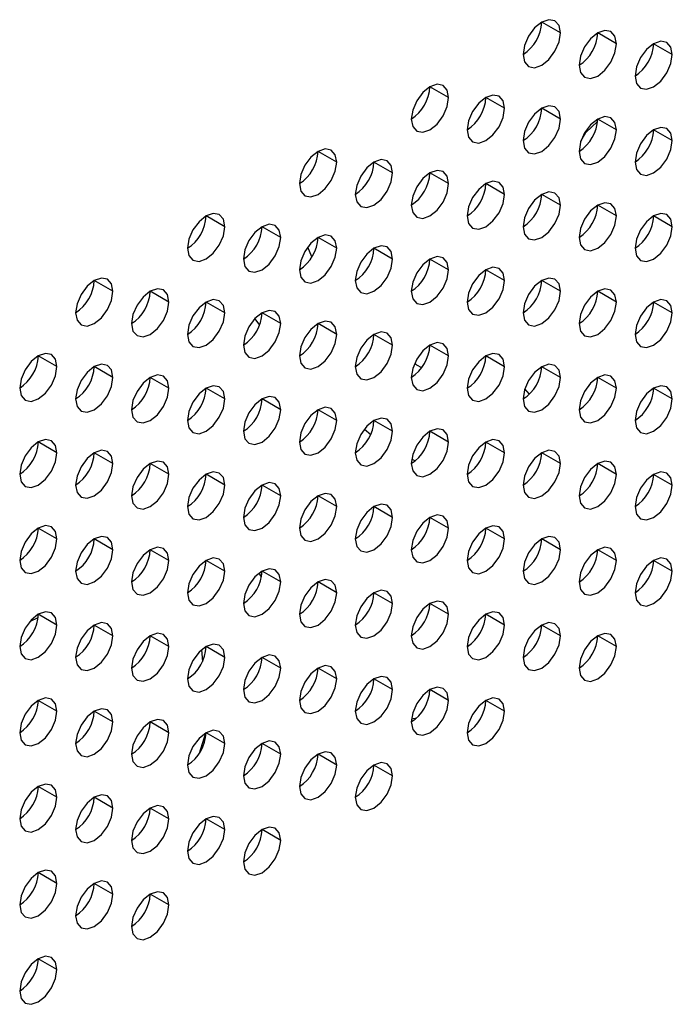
# Model space of a CAD drawing. Header units: millimetres. Extents: x 0 to 1118, y 0 to 864.
# Tile 298 of 397: x 980.28 to 982.76, y 694.36 to 698.09. Entities that reach past the tile are written whole.
import ezdxf

# ---------------------------------------------------------------- set-up
doc = ezdxf.new("R2010")
doc.units = ezdxf.units.MM

msp = doc.modelspace()

# ---------------------------------------------------------------- linework, layer by layer
at = {"color": 7, "linetype": 'Continuous', "lineweight": 25}
for p, q in [((982.3323, 698.0413), (982.2616, 698.0822)), ((982.5445, 698.0005), (982.4738, 698.0413)), ((982.7566, 697.9597), (982.6859, 698.0005)), ((981.9081, 697.7964), (981.8374, 697.8372)), ((982.1202, 697.7556), (982.0495, 697.7964)), ((982.3323, 697.7147), (982.2616, 697.7556)), ((982.4286, 697.6634), (982.4734, 697.7058)), ((982.5445, 697.6739), (982.4738, 697.7147)), ((982.4097, 697.6307), (982.4286, 697.6634)), ((982.7566, 697.633), (982.6859, 697.6739)), ((981.4838, 697.5515), (981.4131, 697.5923)), ((981.6959, 697.5107), (981.6252, 697.5515)), ((981.9081, 697.4698), (981.8374, 697.5106)), ((982.1202, 697.429), (982.0495, 697.4698)), ((982.3323, 697.3881), (982.2616, 697.4289)), ((982.5445, 697.3473), (982.4738, 697.3881)), ((981.0595, 697.3066), (980.9888, 697.3474)), ((982.7566, 697.3064), (982.6859, 697.3472)), ((981.2717, 697.2657), (981.201, 697.3066)), ((981.4838, 697.2249), (981.4131, 697.2657)), ((981.39, 697.1921), (981.374, 697.2295)), ((981.6959, 697.184), (981.6252, 697.2249)), ((981.9081, 697.1432), (981.8374, 697.184)), ((982.1202, 697.1023), (982.0495, 697.1432)), ((980.6353, 697.0617), (980.5646, 697.1025)), ((982.3323, 697.0615), (982.2616, 697.1023)), ((980.8474, 697.0208), (980.7767, 697.0616)), ((982.5445, 697.0207), (982.4738, 697.0615)), ((981.0595, 696.98), (980.9888, 697.0208)), ((982.7566, 696.9798), (982.6859, 697.0206)), ((981.2717, 696.9391), (981.201, 696.9799)), ((981.1735, 696.9577), (981.1913, 696.9331)), ((981.4838, 696.8983), (981.4131, 696.9391)), ((981.6959, 696.8574), (981.6252, 696.8982)), ((981.9081, 696.8166), (981.8374, 696.8574)), ((980.4232, 696.7759), (980.3524, 696.8167)), ((981.7884, 696.782), (981.7796, 696.7895)), ((981.8062, 696.7717), (981.7884, 696.782)), ((982.1202, 696.7757), (982.0495, 696.8166)), ((980.6353, 696.735), (980.5646, 696.7759)), ((982.3323, 696.7349), (982.2616, 696.7757)), ((980.8474, 696.6942), (980.7767, 696.735)), ((982.5445, 696.694), (982.4738, 696.7349)), ((981.0595, 696.6533), (980.9888, 696.6942)), ((982.2147, 696.6717), (982.1978, 696.6922)), ((982.7566, 696.6532), (982.6859, 696.694)), ((981.2717, 696.6125), (981.201, 696.6533)), ((981.4838, 696.5717), (981.4131, 696.6125)), ((981.6959, 696.5308), (981.6252, 696.5716)), ((981.5887, 696.5388), (981.6131, 696.519)), ((981.9081, 696.49), (981.8374, 696.5308)), ((980.4232, 696.4493), (980.3524, 696.4901)), ((982.1202, 696.4491), (982.0495, 696.4899)), ((980.6353, 696.4084), (980.5646, 696.4492)), ((982.3323, 696.4083), (982.2616, 696.4491)), ((980.8474, 696.3676), (980.7767, 696.4084)), ((981.7681, 696.4257), (981.781, 696.4183)), ((982.5445, 696.3674), (982.4738, 696.4082)), ((981.0595, 696.3267), (980.9888, 696.3676)), ((982.7566, 696.3266), (982.6859, 696.3674)), ((981.2717, 696.2859), (981.201, 696.3267)), ((981.4838, 696.245), (981.4131, 696.2859)), ((981.6959, 696.2042), (981.6252, 696.245)), ((981.9081, 696.1633), (981.8374, 696.2042)), ((980.3524, 696.1621), (980.3367, 696.1524)), ((980.4232, 696.1227), (980.3524, 696.1635)), ((982.1202, 696.1225), (982.0495, 696.1633)), ((980.6353, 696.0818), (980.5646, 696.1226)), ((982.3323, 696.0817), (982.2616, 696.1225)), ((980.8474, 696.041), (980.7767, 696.0818)), ((982.5445, 696.0408), (982.4738, 696.0816)), ((981.0595, 696.0001), (980.9888, 696.0409)), ((982.7566, 696), (982.6859, 696.0408)), ((981.2717, 695.9593), (981.201, 696.0001)), ((981.1988, 695.9787), (981.1903, 695.993)), ((981.4838, 695.9184), (981.4131, 695.9592)), ((981.6959, 695.8776), (981.6252, 695.9184)), ((981.9081, 695.8367), (981.8374, 695.8775)), ((980.3202, 695.8093), (980.3517, 695.8248)), ((980.4232, 695.796), (980.3524, 695.8369)), ((982.1202, 695.7959), (982.0495, 695.8367)), ((980.6353, 695.7552), (980.5646, 695.796)), ((982.3323, 695.755), (982.2616, 695.7959)), ((980.8474, 695.7143), (980.7767, 695.7552)), ((982.5445, 695.7142), (982.4738, 695.755)), ((980.9718, 695.7021), (980.9748, 695.6574)), ((981.0595, 695.6735), (980.9888, 695.7143)), ((981.9797, 695.7148), (981.9788, 695.7153)), ((981.2717, 695.6327), (981.201, 695.6735)), ((981.4838, 695.5918), (981.4131, 695.6326)), ((981.6959, 695.551), (981.6252, 695.5918)), ((981.9081, 695.5101), (981.8374, 695.5509)), ((980.4232, 695.4694), (980.3524, 695.5102)), ((982.1202, 695.4693), (982.0495, 695.5101)), ((980.6353, 695.4286), (980.5646, 695.4694)), ((981.7674, 695.4404), (981.7873, 695.4439)), ((980.8474, 695.3877), (980.7767, 695.4286)), ((980.9868, 695.3865), (980.9625, 695.3089)), ((981.0595, 695.3469), (980.9888, 695.3877)), ((981.2717, 695.306), (981.201, 695.3469)), ((981.4838, 695.2652), (981.4131, 695.306)), ((981.6959, 695.2243), (981.6252, 695.2652)), ((980.4232, 695.1428), (980.3524, 695.1836)), ((980.6353, 695.102), (980.5646, 695.1428)), ((980.8474, 695.0611), (980.7767, 695.1019)), ((981.0595, 695.0203), (980.9888, 695.0611)), ((981.2717, 694.9794), (981.201, 695.0202)), ((980.4232, 694.8162), (980.3524, 694.857)), ((980.6353, 694.7753), (980.5646, 694.8162)), ((980.8474, 694.7345), (980.7767, 694.7753)), ((980.4232, 694.4896), (980.3524, 694.5304))]:
    msp.add_line(p, q, dxfattribs=at)
at = {"color": 7, "linetype": 'Continuous', "lineweight": 25, "flags": 128}
for points in [[(982.3323, 698.0413), (982.327, 698.0695), (982.3116, 698.0871), (982.2887, 698.0916), (982.2616, 698.0822), (982.2346, 698.0603), (982.2116, 698.0294), (982.1963, 697.9941), (982.1909, 697.9597)], [(982.1909, 697.9597), (982.1963, 697.9316), (982.2116, 697.9139), (982.2346, 697.9095), (982.2616, 697.9189), (982.2887, 697.9407), (982.3116, 697.9717), (982.327, 698.007), (982.3323, 698.0413)], [(982.5445, 698.0005), (982.5391, 698.0286), (982.5238, 698.0463), (982.5008, 698.0507), (982.4738, 698.0413), (982.4467, 698.0195), (982.4238, 697.9886), (982.4084, 697.9532), (982.403, 697.9189)], [(982.403, 697.9189), (982.4084, 697.8907), (982.4238, 697.8731), (982.4467, 697.8686), (982.4738, 697.878), (982.5008, 697.8999), (982.5238, 697.9308), (982.5391, 697.9661), (982.5445, 698.0005)], [(982.7566, 697.9597), (982.7512, 697.9878), (982.7359, 698.0054), (982.713, 698.0099), (982.6859, 698.0005), (982.6588, 697.9787), (982.6359, 697.9477), (982.6206, 697.9124), (982.6152, 697.878)], [(982.6152, 697.878), (982.6206, 697.8499), (982.6359, 697.8322), (982.6588, 697.8278), (982.6859, 697.8372), (982.713, 697.859), (982.7359, 697.89), (982.7512, 697.9253), (982.7566, 697.9597)], [(981.9081, 697.7964), (981.9027, 697.8246), (981.8874, 697.8422), (981.8644, 697.8467), (981.8374, 697.8373), (981.8103, 697.8154), (981.7874, 697.7845), (981.772, 697.7491), (981.7667, 697.7148)], [(981.7667, 697.7148), (981.772, 697.6866), (981.7874, 697.669), (981.8103, 697.6645), (981.8374, 697.674), (981.8644, 697.6958), (981.8874, 697.7267), (981.9027, 697.7621), (981.9081, 697.7964)], [(982.1202, 697.7556), (982.1148, 697.7837), (982.0995, 697.8014), (982.0766, 697.8058), (982.0495, 697.7964), (982.0224, 697.7746), (981.9995, 697.7436), (981.9842, 697.7083), (981.9788, 697.6739)], [(981.9788, 697.6739), (981.9842, 697.6458), (981.9995, 697.6282), (982.0224, 697.6237), (982.0495, 697.6331), (982.0766, 697.6549), (982.0995, 697.6859), (982.1148, 697.7212), (982.1202, 697.7556)], [(982.3323, 697.7147), (982.327, 697.7429), (982.3116, 697.7605), (982.2887, 697.765), (982.2616, 697.7556), (982.2346, 697.7337), (982.2116, 697.7028), (982.1963, 697.6674), (982.1909, 697.6331)], [(982.5445, 697.6739), (982.5391, 697.702), (982.5238, 697.7197), (982.5008, 697.7241), (982.4738, 697.7147), (982.4467, 697.6929), (982.4238, 697.6619), (982.4084, 697.6266), (982.403, 697.5922)], [(982.1909, 697.6331), (982.1963, 697.605), (982.2116, 697.5873), (982.2346, 697.5829), (982.2616, 697.5923), (982.2887, 697.6141), (982.3116, 697.645), (982.327, 697.6804), (982.3323, 697.7147)], [(982.7566, 697.633), (982.7512, 697.6612), (982.7359, 697.6788), (982.713, 697.6833), (982.6859, 697.6739), (982.6588, 697.652), (982.6359, 697.6211), (982.6206, 697.5858), (982.6152, 697.5514)], [(982.403, 697.5922), (982.4084, 697.5641), (982.4238, 697.5465), (982.4467, 697.542), (982.4738, 697.5514), (982.5008, 697.5732), (982.5238, 697.6042), (982.5391, 697.6395), (982.5445, 697.6739)], [(982.6152, 697.5514), (982.6206, 697.5233), (982.6359, 697.5056), (982.6588, 697.5012), (982.6859, 697.5106), (982.713, 697.5324), (982.7359, 697.5633), (982.7512, 697.5987), (982.7566, 697.633)], [(981.4838, 697.5515), (981.4784, 697.5796), (981.4631, 697.5973), (981.4402, 697.6017), (981.4131, 697.5923), (981.386, 697.5705), (981.3631, 697.5396), (981.3478, 697.5042), (981.3424, 697.4699)], [(981.3424, 697.4699), (981.3478, 697.4417), (981.3631, 697.4241), (981.386, 697.4196), (981.4131, 697.429), (981.4402, 697.4509), (981.4631, 697.4818), (981.4784, 697.5171), (981.4838, 697.5515)], [(981.6959, 697.5107), (981.6906, 697.5388), (981.6752, 697.5564), (981.6523, 697.5609), (981.6252, 697.5515), (981.5982, 697.5297), (981.5752, 697.4987), (981.5599, 697.4634), (981.5545, 697.429)], [(981.5545, 697.429), (981.5599, 697.4009), (981.5752, 697.3832), (981.5982, 697.3788), (981.6252, 697.3882), (981.6523, 697.41), (981.6752, 697.441), (981.6906, 697.4763), (981.6959, 697.5107)], [(981.9081, 697.4698), (981.9027, 697.4979), (981.8874, 697.5156), (981.8644, 697.52), (981.8374, 697.5106), (981.8103, 697.4888), (981.7874, 697.4579), (981.772, 697.4225), (981.7667, 697.3882)], [(981.7667, 697.3882), (981.772, 697.36), (981.7874, 697.3424), (981.8103, 697.3379), (981.8374, 697.3473), (981.8644, 697.3692), (981.8874, 697.4001), (981.9027, 697.4355), (981.9081, 697.4698)], [(982.1202, 697.429), (982.1148, 697.4571), (982.0995, 697.4747), (982.0766, 697.4792), (982.0495, 697.4698), (982.0224, 697.448), (981.9995, 697.417), (981.9842, 697.3817), (981.9788, 697.3473)], [(981.9788, 697.3473), (981.9842, 697.3192), (981.9995, 697.3015), (982.0224, 697.2971), (982.0495, 697.3065), (982.0766, 697.3283), (982.0995, 697.3593), (982.1148, 697.3946), (982.1202, 697.429)], [(982.3323, 697.3881), (982.327, 697.4163), (982.3116, 697.4339), (982.2887, 697.4384), (982.2616, 697.4289), (982.2346, 697.4071), (982.2116, 697.3762), (982.1963, 697.3408), (982.1909, 697.3065)], [(982.1909, 697.3065), (982.1963, 697.2783), (982.2116, 697.2607), (982.2346, 697.2562), (982.2616, 697.2656), (982.2887, 697.2875), (982.3116, 697.3184), (982.327, 697.3538), (982.3323, 697.3881)], [(982.5445, 697.3473), (982.5391, 697.3754), (982.5238, 697.3931), (982.5008, 697.3975), (982.4738, 697.3881), (982.4467, 697.3663), (982.4238, 697.3353), (982.4084, 697.3), (982.403, 697.2656)], [(981.0595, 697.3066), (981.0542, 697.3347), (981.0388, 697.3524), (981.0159, 697.3568), (980.9888, 697.3474), (980.9618, 697.3256), (980.9388, 697.2946), (980.9235, 697.2593), (980.9181, 697.2249)], [(982.403, 697.2656), (982.4084, 697.2375), (982.4238, 697.2198), (982.4467, 697.2154), (982.4738, 697.2248), (982.5008, 697.2466), (982.5238, 697.2776), (982.5391, 697.3129), (982.5445, 697.3473)], [(982.7566, 697.3064), (982.7512, 697.3346), (982.7359, 697.3522), (982.713, 697.3567), (982.6859, 697.3473), (982.6588, 697.3254), (982.6359, 697.2945), (982.6206, 697.2591), (982.6152, 697.2248)], [(980.9181, 697.2249), (980.9235, 697.1968), (980.9388, 697.1792), (980.9618, 697.1747), (980.9888, 697.1841), (981.0159, 697.2059), (981.0388, 697.2369), (981.0542, 697.2722), (981.0595, 697.3066)], [(981.2717, 697.2657), (981.2663, 697.2939), (981.251, 697.3115), (981.228, 697.316), (981.201, 697.3066), (981.1739, 697.2847), (981.151, 697.2538), (981.1356, 697.2184), (981.1303, 697.1841)], [(982.6152, 697.2248), (982.6206, 697.1966), (982.6359, 697.179), (982.6588, 697.1745), (982.6859, 697.1839), (982.713, 697.2058), (982.7359, 697.2367), (982.7512, 697.2721), (982.7566, 697.3064)], [(981.4838, 697.2249), (981.4784, 697.253), (981.4631, 697.2707), (981.4402, 697.2751), (981.4131, 697.2657), (981.386, 697.2439), (981.3631, 697.2129), (981.3478, 697.1776), (981.3424, 697.1432)], [(981.1303, 697.1841), (981.1356, 697.156), (981.151, 697.1383), (981.1739, 697.1339), (981.201, 697.1433), (981.228, 697.1651), (981.251, 697.196), (981.2663, 697.2314), (981.2717, 697.2657)], [(981.6959, 697.184), (981.6906, 697.2122), (981.6752, 697.2298), (981.6523, 697.2343), (981.6252, 697.2249), (981.5982, 697.203), (981.5752, 697.1721), (981.5599, 697.1368), (981.5545, 697.1024)], [(981.3424, 697.1432), (981.3478, 697.1151), (981.3631, 697.0975), (981.386, 697.093), (981.4131, 697.1024), (981.4402, 697.1242), (981.4631, 697.1552), (981.4784, 697.1905), (981.4838, 697.2249)], [(981.9081, 697.1432), (981.9027, 697.1713), (981.8874, 697.189), (981.8644, 697.1934), (981.8374, 697.184), (981.8103, 697.1622), (981.7874, 697.1312), (981.772, 697.0959), (981.7667, 697.0616)], [(981.5545, 697.1024), (981.5599, 697.0743), (981.5752, 697.0566), (981.5982, 697.0522), (981.6252, 697.0616), (981.6523, 697.0834), (981.6752, 697.1143), (981.6906, 697.1497), (981.6959, 697.184)], [(981.7667, 697.0616), (981.772, 697.0334), (981.7874, 697.0158), (981.8103, 697.0113), (981.8374, 697.0207), (981.8644, 697.0426), (981.8874, 697.0735), (981.9027, 697.1088), (981.9081, 697.1432)], [(982.1202, 697.1023), (982.1148, 697.1305), (982.0995, 697.1481), (982.0766, 697.1526), (982.0495, 697.1432), (982.0224, 697.1213), (981.9995, 697.0904), (981.9842, 697.0551), (981.9788, 697.0207)], [(980.6353, 697.0617), (980.6299, 697.0898), (980.6146, 697.1074), (980.5916, 697.1119), (980.5646, 697.1025), (980.5375, 697.0807), (980.5146, 697.0497), (980.4992, 697.0144), (980.4939, 696.98)], [(981.9788, 697.0207), (981.9842, 696.9926), (981.9995, 696.9749), (982.0224, 696.9705), (982.0495, 696.9799), (982.0766, 697.0017), (982.0995, 697.0327), (982.1148, 697.068), (982.1202, 697.1023)], [(982.3323, 697.0615), (982.327, 697.0896), (982.3116, 697.1073), (982.2887, 697.1117), (982.2616, 697.1023), (982.2346, 697.0805), (982.2116, 697.0496), (982.1963, 697.0142), (982.1909, 696.9799)], [(980.4939, 696.98), (980.4992, 696.9519), (980.5146, 696.9342), (980.5375, 696.9298), (980.5646, 696.9392), (980.5916, 696.961), (980.6146, 696.992), (980.6299, 697.0273), (980.6353, 697.0617)], [(980.8474, 697.0208), (980.842, 697.049), (980.8267, 697.0666), (980.8038, 697.0711), (980.7767, 697.0616), (980.7496, 697.0398), (980.7267, 697.0089), (980.7114, 696.9735), (980.706, 696.9392)], [(982.1909, 696.9799), (982.1963, 696.9517), (982.2116, 696.9341), (982.2346, 696.9296), (982.2616, 696.939), (982.2887, 696.9609), (982.3116, 696.9918), (982.327, 697.0271), (982.3323, 697.0615)], [(982.5445, 697.0207), (982.5391, 697.0488), (982.5238, 697.0664), (982.5008, 697.0709), (982.4738, 697.0615), (982.4467, 697.0396), (982.4238, 697.0087), (982.4084, 696.9734), (982.403, 696.939)], [(980.706, 696.9392), (980.7114, 696.911), (980.7267, 696.8934), (980.7496, 696.8889), (980.7767, 696.8983), (980.8038, 696.9202), (980.8267, 696.9511), (980.842, 696.9865), (980.8474, 697.0208)], [(981.0595, 696.98), (981.0542, 697.0081), (981.0388, 697.0257), (981.0159, 697.0302), (980.9888, 697.0208), (980.9618, 696.999), (980.9388, 696.968), (980.9235, 696.9327), (980.9181, 696.8983)], [(982.403, 696.939), (982.4084, 696.9109), (982.4238, 696.8932), (982.4467, 696.8888), (982.4738, 696.8982), (982.5008, 696.92), (982.5238, 696.951), (982.5391, 696.9863), (982.5445, 697.0207)], [(982.7566, 696.9798), (982.7512, 697.0079), (982.7359, 697.0256), (982.713, 697.03), (982.6859, 697.0206), (982.6588, 696.9988), (982.6359, 696.9679), (982.6206, 696.9325), (982.6152, 696.8982)], [(980.9181, 696.8983), (980.9235, 696.8702), (980.9388, 696.8525), (980.9618, 696.8481), (980.9888, 696.8575), (981.0159, 696.8793), (981.0388, 696.9103), (981.0542, 696.9456), (981.0595, 696.98)], [(981.2717, 696.9391), (981.2663, 696.9673), (981.251, 696.9849), (981.228, 696.9894), (981.201, 696.98), (981.1739, 696.9581), (981.151, 696.9272), (981.1356, 696.8918), (981.1303, 696.8575)], [(982.6152, 696.8982), (982.6206, 696.87), (982.6359, 696.8524), (982.6588, 696.8479), (982.6859, 696.8573), (982.713, 696.8792), (982.7359, 696.9101), (982.7512, 696.9455), (982.7566, 696.9798)], [(981.1303, 696.8575), (981.1356, 696.8293), (981.151, 696.8117), (981.1739, 696.8072), (981.201, 696.8166), (981.228, 696.8385), (981.251, 696.8694), (981.2663, 696.9048), (981.2717, 696.9391)], [(981.4838, 696.8983), (981.4784, 696.9264), (981.4631, 696.9441), (981.4402, 696.9485), (981.4131, 696.9391), (981.386, 696.9173), (981.3631, 696.8863), (981.3478, 696.851), (981.3424, 696.8166)], [(981.3424, 696.8166), (981.3478, 696.7885), (981.3631, 696.7708), (981.386, 696.7664), (981.4131, 696.7758), (981.4402, 696.7976), (981.4631, 696.8286), (981.4784, 696.8639), (981.4838, 696.8983)], [(981.6959, 696.8574), (981.6906, 696.8856), (981.6752, 696.9032), (981.6523, 696.9077), (981.6252, 696.8983), (981.5982, 696.8764), (981.5752, 696.8455), (981.5599, 696.8101), (981.5545, 696.7758)], [(981.5545, 696.7758), (981.5599, 696.7476), (981.5752, 696.73), (981.5982, 696.7255), (981.6252, 696.7349), (981.6523, 696.7568), (981.6752, 696.7877), (981.6906, 696.8231), (981.6959, 696.8574)], [(981.9081, 696.8166), (981.9027, 696.8447), (981.8874, 696.8624), (981.8644, 696.8668), (981.8374, 696.8574), (981.8103, 696.8356), (981.7874, 696.8046), (981.772, 696.7693), (981.7667, 696.7349)], [(980.4232, 696.7759), (980.4178, 696.804), (980.4024, 696.8217), (980.3795, 696.8261), (980.3524, 696.8167), (980.3254, 696.7949), (980.3024, 696.7639), (980.2871, 696.7286), (980.2817, 696.6942)], [(982.1202, 696.7757), (982.1148, 696.8039), (982.0995, 696.8215), (982.0766, 696.826), (982.0495, 696.8166), (982.0224, 696.7947), (981.9995, 696.7638), (981.9842, 696.7284), (981.9788, 696.6941)], [(980.6353, 696.735), (980.6299, 696.7632), (980.6146, 696.7808), (980.5916, 696.7853), (980.5646, 696.7759), (980.5375, 696.754), (980.5146, 696.7231), (980.4992, 696.6878), (980.4939, 696.6534)], [(981.7667, 696.7349), (981.772, 696.7068), (981.7874, 696.6892), (981.8103, 696.6847), (981.8374, 696.6941), (981.8644, 696.7159), (981.8874, 696.7469), (981.9027, 696.7822), (981.9081, 696.8166)], [(982.3323, 696.7349), (982.327, 696.763), (982.3116, 696.7807), (982.2887, 696.7851), (982.2616, 696.7757), (982.2346, 696.7539), (982.2116, 696.7229), (982.1963, 696.6876), (982.1909, 696.6532)], [(980.2817, 696.6942), (980.2871, 696.6661), (980.3024, 696.6485), (980.3254, 696.644), (980.3524, 696.6534), (980.3795, 696.6753), (980.4024, 696.7062), (980.4178, 696.7415), (980.4232, 696.7759)], [(981.9788, 696.6941), (981.9842, 696.6659), (981.9995, 696.6483), (982.0224, 696.6438), (982.0495, 696.6533), (982.0766, 696.6751), (982.0995, 696.706), (982.1148, 696.7414), (982.1202, 696.7757)], [(980.4939, 696.6534), (980.4992, 696.6253), (980.5146, 696.6076), (980.5375, 696.6032), (980.5646, 696.6126), (980.5916, 696.6344), (980.6146, 696.6653), (980.6299, 696.7007), (980.6353, 696.735)], [(980.8474, 696.6942), (980.842, 696.7223), (980.8267, 696.74), (980.8038, 696.7444), (980.7767, 696.735), (980.7496, 696.7132), (980.7267, 696.6822), (980.7114, 696.6469), (980.706, 696.6126)], [(982.1909, 696.6532), (982.1963, 696.6251), (982.2116, 696.6075), (982.2346, 696.603), (982.2616, 696.6124), (982.2887, 696.6342), (982.3116, 696.6652), (982.327, 696.7005), (982.3323, 696.7349)], [(982.5445, 696.694), (982.5391, 696.7222), (982.5238, 696.7398), (982.5008, 696.7443), (982.4738, 696.7349), (982.4467, 696.713), (982.4238, 696.6821), (982.4084, 696.6468), (982.403, 696.6124)], [(980.706, 696.6126), (980.7114, 696.5844), (980.7267, 696.5668), (980.7496, 696.5623), (980.7767, 696.5717), (980.8038, 696.5936), (980.8267, 696.6245), (980.842, 696.6598), (980.8474, 696.6942)], [(981.0595, 696.6533), (981.0542, 696.6815), (981.0388, 696.6991), (981.0159, 696.7036), (980.9888, 696.6942), (980.9618, 696.6723), (980.9388, 696.6414), (980.9235, 696.6061), (980.9181, 696.5717)], [(982.403, 696.6124), (982.4084, 696.5843), (982.4238, 696.5666), (982.4467, 696.5622), (982.4738, 696.5716), (982.5008, 696.5934), (982.5238, 696.6243), (982.5391, 696.6597), (982.5445, 696.694)], [(982.7566, 696.6532), (982.7512, 696.6813), (982.7359, 696.699), (982.713, 696.7034), (982.6859, 696.694), (982.6588, 696.6722), (982.6359, 696.6412), (982.6206, 696.6059), (982.6152, 696.5715)], [(980.9181, 696.5717), (980.9235, 696.5436), (980.9388, 696.5259), (980.9618, 696.5215), (980.9888, 696.5309), (981.0159, 696.5527), (981.0388, 696.5837), (981.0542, 696.619), (981.0595, 696.6533)], [(981.2717, 696.6125), (981.2663, 696.6406), (981.251, 696.6583), (981.228, 696.6627), (981.201, 696.6533), (981.1739, 696.6315), (981.151, 696.6006), (981.1356, 696.5652), (981.1303, 696.5309)], [(982.6152, 696.5715), (982.6206, 696.5434), (982.6359, 696.5258), (982.6588, 696.5213), (982.6859, 696.5307), (982.713, 696.5526), (982.7359, 696.5835), (982.7512, 696.6188), (982.7566, 696.6532)], [(981.1303, 696.5309), (981.1356, 696.5027), (981.151, 696.4851), (981.1739, 696.4806), (981.201, 696.49), (981.228, 696.5119), (981.251, 696.5428), (981.2663, 696.5781), (981.2717, 696.6125)], [(981.4838, 696.5717), (981.4784, 696.5998), (981.4631, 696.6174), (981.4402, 696.6219), (981.4131, 696.6125), (981.386, 696.5907), (981.3631, 696.5597), (981.3478, 696.5244), (981.3424, 696.49)], [(981.3424, 696.49), (981.3478, 696.4619), (981.3631, 696.4442), (981.386, 696.4398), (981.4131, 696.4492), (981.4402, 696.471), (981.4631, 696.502), (981.4784, 696.5373), (981.4838, 696.5717)], [(981.6959, 696.5308), (981.6906, 696.5589), (981.6752, 696.5766), (981.6523, 696.581), (981.6252, 696.5716), (981.5982, 696.5498), (981.5752, 696.5189), (981.5599, 696.4835), (981.5545, 696.4492)], [(981.5545, 696.4492), (981.5599, 696.421), (981.5752, 696.4034), (981.5982, 696.3989), (981.6252, 696.4083), (981.6523, 696.4302), (981.6752, 696.4611), (981.6906, 696.4965), (981.6959, 696.5308)], [(981.9081, 696.49), (981.9027, 696.5181), (981.8874, 696.5357), (981.8644, 696.5402), (981.8374, 696.5308), (981.8103, 696.509), (981.7874, 696.478), (981.772, 696.4427), (981.7667, 696.4083)], [(980.4232, 696.4493), (980.4178, 696.4774), (980.4024, 696.4951), (980.3795, 696.4995), (980.3524, 696.4901), (980.3254, 696.4683), (980.3024, 696.4373), (980.2871, 696.402), (980.2817, 696.3676)], [(981.7667, 696.4083), (981.772, 696.3802), (981.7874, 696.3625), (981.8103, 696.3581), (981.8374, 696.3675), (981.8644, 696.3893), (981.8874, 696.4203), (981.9027, 696.4556), (981.9081, 696.49)], [(982.1202, 696.4491), (982.1148, 696.4773), (982.0995, 696.4949), (982.0766, 696.4994), (982.0495, 696.4899), (982.0224, 696.4681), (981.9995, 696.4372), (981.9842, 696.4018), (981.9788, 696.3675)], [(980.2817, 696.3676), (980.2871, 696.3395), (980.3024, 696.3218), (980.3254, 696.3174), (980.3524, 696.3268), (980.3795, 696.3486), (980.4024, 696.3796), (980.4178, 696.4149), (980.4232, 696.4493)], [(980.6353, 696.4084), (980.6299, 696.4366), (980.6146, 696.4542), (980.5916, 696.4587), (980.5646, 696.4493), (980.5375, 696.4274), (980.5146, 696.3965), (980.4992, 696.3611), (980.4939, 696.3268)], [(981.9788, 696.3675), (981.9842, 696.3393), (981.9995, 696.3217), (982.0224, 696.3172), (982.0495, 696.3266), (982.0766, 696.3485), (982.0995, 696.3794), (982.1148, 696.4148), (982.1202, 696.4491)], [(982.3323, 696.4083), (982.327, 696.4364), (982.3116, 696.454), (982.2887, 696.4585), (982.2616, 696.4491), (982.2346, 696.4273), (982.2116, 696.3963), (982.1963, 696.361), (982.1909, 696.3266)], [(980.4939, 696.3268), (980.4992, 696.2986), (980.5146, 696.281), (980.5375, 696.2765), (980.5646, 696.286), (980.5916, 696.3078), (980.6146, 696.3387), (980.6299, 696.3741), (980.6353, 696.4084)], [(980.8474, 696.3676), (980.842, 696.3957), (980.8267, 696.4134), (980.8038, 696.4178), (980.7767, 696.4084), (980.7496, 696.3866), (980.7267, 696.3556), (980.7114, 696.3203), (980.706, 696.2859)], [(982.5445, 696.3674), (982.5391, 696.3956), (982.5238, 696.4132), (982.5008, 696.4177), (982.4738, 696.4083), (982.4467, 696.3864), (982.4238, 696.3555), (982.4084, 696.3201), (982.403, 696.2858)], [(981.0595, 696.3267), (981.0542, 696.3549), (981.0388, 696.3725), (981.0159, 696.377), (980.9888, 696.3676), (980.9618, 696.3457), (980.9388, 696.3148), (980.9235, 696.2794), (980.9181, 696.2451)], [(982.1909, 696.3266), (982.1963, 696.2985), (982.2116, 696.2808), (982.2346, 696.2764), (982.2616, 696.2858), (982.2887, 696.3076), (982.3116, 696.3386), (982.327, 696.3739), (982.3323, 696.4083)], [(982.7566, 696.3266), (982.7512, 696.3547), (982.7359, 696.3724), (982.713, 696.3768), (982.6859, 696.3674), (982.6588, 696.3456), (982.6359, 696.3146), (982.6206, 696.2793), (982.6152, 696.2449)], [(980.706, 696.2859), (980.7114, 696.2578), (980.7267, 696.2402), (980.7496, 696.2357), (980.7767, 696.2451), (980.8038, 696.2669), (980.8267, 696.2979), (980.842, 696.3332), (980.8474, 696.3676)], [(981.2717, 696.2859), (981.2663, 696.314), (981.251, 696.3317), (981.228, 696.3361), (981.201, 696.3267), (981.1739, 696.3049), (981.151, 696.2739), (981.1356, 696.2386), (981.1303, 696.2042)], [(982.403, 696.2858), (982.4084, 696.2576), (982.4238, 696.24), (982.4467, 696.2355), (982.4738, 696.2449), (982.5008, 696.2668), (982.5238, 696.2977), (982.5391, 696.3331), (982.5445, 696.3674)], [(980.9181, 696.2451), (980.9235, 696.217), (980.9388, 696.1993), (980.9618, 696.1949), (980.9888, 696.2043), (981.0159, 696.2261), (981.0388, 696.257), (981.0542, 696.2924), (981.0595, 696.3267)], [(982.6152, 696.2449), (982.6206, 696.2168), (982.6359, 696.1991), (982.6588, 696.1947), (982.6859, 696.2041), (982.713, 696.2259), (982.7359, 696.2569), (982.7512, 696.2922), (982.7566, 696.3266)], [(981.1303, 696.2042), (981.1356, 696.1761), (981.151, 696.1585), (981.1739, 696.154), (981.201, 696.1634), (981.228, 696.1852), (981.251, 696.2162), (981.2663, 696.2515), (981.2717, 696.2859)], [(981.4838, 696.245), (981.4784, 696.2732), (981.4631, 696.2908), (981.4402, 696.2953), (981.4131, 696.2859), (981.386, 696.264), (981.3631, 696.2331), (981.3478, 696.1978), (981.3424, 696.1634)], [(981.3424, 696.1634), (981.3478, 696.1353), (981.3631, 696.1176), (981.386, 696.1132), (981.4131, 696.1226), (981.4402, 696.1444), (981.4631, 696.1753), (981.4784, 696.2107), (981.4838, 696.245)], [(981.6959, 696.2042), (981.6906, 696.2323), (981.6752, 696.25), (981.6523, 696.2544), (981.6252, 696.245), (981.5982, 696.2232), (981.5752, 696.1922), (981.5599, 696.1569), (981.5545, 696.1226)], [(981.5545, 696.1226), (981.5599, 696.0944), (981.5752, 696.0768), (981.5982, 696.0723), (981.6252, 696.0817), (981.6523, 696.1036), (981.6752, 696.1345), (981.6906, 696.1698), (981.6959, 696.2042)], [(981.9081, 696.1633), (981.9027, 696.1915), (981.8874, 696.2091), (981.8644, 696.2136), (981.8374, 696.2042), (981.8103, 696.1823), (981.7874, 696.1514), (981.772, 696.1161), (981.7667, 696.0817)], [(980.4232, 696.1227), (980.4178, 696.1508), (980.4024, 696.1684), (980.3795, 696.1729), (980.3524, 696.1635), (980.3254, 696.1417), (980.3024, 696.1107), (980.2871, 696.0754), (980.2817, 696.041)], [(981.7667, 696.0817), (981.772, 696.0536), (981.7874, 696.0359), (981.8103, 696.0315), (981.8374, 696.0409), (981.8644, 696.0627), (981.8874, 696.0937), (981.9027, 696.129), (981.9081, 696.1633)], [(982.1202, 696.1225), (982.1148, 696.1506), (982.0995, 696.1683), (982.0766, 696.1727), (982.0495, 696.1633), (982.0224, 696.1415), (981.9995, 696.1106), (981.9842, 696.0752), (981.9788, 696.0409)], [(980.2817, 696.041), (980.2871, 696.0129), (980.3024, 695.9952), (980.3254, 695.9908), (980.3524, 696.0002), (980.3795, 696.022), (980.4024, 696.053), (980.4178, 696.0883), (980.4232, 696.1227)], [(980.6353, 696.0818), (980.6299, 696.1099), (980.6146, 696.1276), (980.5916, 696.132), (980.5646, 696.1226), (980.5375, 696.1008), (980.5146, 696.0699), (980.4992, 696.0345), (980.4939, 696.0002)], [(981.9788, 696.0409), (981.9842, 696.0127), (981.9995, 695.9951), (982.0224, 695.9906), (982.0495, 696), (982.0766, 696.0219), (982.0995, 696.0528), (982.1148, 696.0881), (982.1202, 696.1225)], [(982.3323, 696.0817), (982.327, 696.1098), (982.3116, 696.1274), (982.2887, 696.1319), (982.2616, 696.1225), (982.2346, 696.1006), (982.2116, 696.0697), (982.1963, 696.0344), (982.1909, 696)], [(980.4939, 696.0002), (980.4992, 695.972), (980.5146, 695.9544), (980.5375, 695.9499), (980.5646, 695.9593), (980.5916, 695.9812), (980.6146, 696.0121), (980.6299, 696.0475), (980.6353, 696.0818)], [(980.8474, 696.041), (980.842, 696.0691), (980.8267, 696.0867), (980.8038, 696.0912), (980.7767, 696.0818), (980.7496, 696.06), (980.7267, 696.029), (980.7114, 695.9937), (980.706, 695.9593)], [(982.1909, 696), (982.1963, 695.9719), (982.2116, 695.9542), (982.2346, 695.9498), (982.2616, 695.9592), (982.2887, 695.981), (982.3116, 696.012), (982.327, 696.0473), (982.3323, 696.0817)], [(982.5445, 696.0408), (982.5391, 696.0689), (982.5238, 696.0866), (982.5008, 696.091), (982.4738, 696.0816), (982.4467, 696.0598), (982.4238, 696.0289), (982.4084, 695.9935), (982.403, 695.9592)], [(980.706, 695.9593), (980.7114, 695.9312), (980.7267, 695.9135), (980.7496, 695.9091), (980.7767, 695.9185), (980.8038, 695.9403), (980.8267, 695.9713), (980.842, 696.0066), (980.8474, 696.041)], [(981.0595, 696.0001), (981.0542, 696.0283), (981.0388, 696.0459), (981.0159, 696.0504), (980.9888, 696.0409), (980.9618, 696.0191), (980.9388, 695.9882), (980.9235, 695.9528), (980.9181, 695.9185)], [(982.403, 695.9592), (982.4084, 695.931), (982.4238, 695.9134), (982.4467, 695.9089), (982.4738, 695.9183), (982.5008, 695.9402), (982.5238, 695.9711), (982.5391, 696.0064), (982.5445, 696.0408)], [(982.7566, 696), (982.7512, 696.0281), (982.7359, 696.0457), (982.713, 696.0502), (982.6859, 696.0408), (982.6588, 696.019), (982.6359, 695.988), (982.6206, 695.9527), (982.6152, 695.9183)], [(980.9181, 695.9185), (980.9235, 695.8903), (980.9388, 695.8727), (980.9618, 695.8682), (980.9888, 695.8776), (981.0159, 695.8995), (981.0388, 695.9304), (981.0542, 695.9658), (981.0595, 696.0001)], [(981.2717, 695.9593), (981.2663, 695.9874), (981.251, 696.0051), (981.228, 696.0095), (981.201, 696.0001), (981.1739, 695.9783), (981.151, 695.9473), (981.1356, 695.912), (981.1303, 695.8776)], [(982.6152, 695.9183), (982.6206, 695.8902), (982.6359, 695.8725), (982.6588, 695.8681), (982.6859, 695.8775), (982.713, 695.8993), (982.7359, 695.9303), (982.7512, 695.9656), (982.7566, 696)], [(981.4838, 695.9184), (981.4784, 695.9466), (981.4631, 695.9642), (981.4402, 695.9687), (981.4131, 695.9593), (981.386, 695.9374), (981.3631, 695.9065), (981.3478, 695.8711), (981.3424, 695.8368)], [(981.1303, 695.8776), (981.1356, 695.8495), (981.151, 695.8318), (981.1739, 695.8274), (981.201, 695.8368), (981.228, 695.8586), (981.251, 695.8896), (981.2663, 695.9249), (981.2717, 695.9593)], [(981.6959, 695.8776), (981.6906, 695.9057), (981.6752, 695.9234), (981.6523, 695.9278), (981.6252, 695.9184), (981.5982, 695.8966), (981.5752, 695.8656), (981.5599, 695.8303), (981.5545, 695.7959)], [(981.3424, 695.8368), (981.3478, 695.8086), (981.3631, 695.791), (981.386, 695.7865), (981.4131, 695.7959), (981.4402, 695.8178), (981.4631, 695.8487), (981.4784, 695.8841), (981.4838, 695.9184)], [(981.9081, 695.8367), (981.9027, 695.8649), (981.8874, 695.8825), (981.8644, 695.887), (981.8374, 695.8776), (981.8103, 695.8557), (981.7874, 695.8248), (981.772, 695.7894), (981.7667, 695.7551)], [(981.5545, 695.7959), (981.5599, 695.7678), (981.5752, 695.7502), (981.5982, 695.7457), (981.6252, 695.7551), (981.6523, 695.7769), (981.6752, 695.8079), (981.6906, 695.8432), (981.6959, 695.8776)], [(980.4232, 695.796), (980.4178, 695.8242), (980.4024, 695.8418), (980.3795, 695.8463), (980.3524, 695.8369), (980.3254, 695.815), (980.3024, 695.7841), (980.2871, 695.7488), (980.2817, 695.7144)], [(981.7667, 695.7551), (981.772, 695.7269), (981.7874, 695.7093), (981.8103, 695.7048), (981.8374, 695.7143), (981.8644, 695.7361), (981.8874, 695.767), (981.9027, 695.8024), (981.9081, 695.8367)], [(982.1202, 695.7959), (982.1148, 695.824), (982.0995, 695.8417), (982.0766, 695.8461), (982.0495, 695.8367), (982.0224, 695.8149), (981.9995, 695.7839), (981.9842, 695.7486), (981.9788, 695.7142)], [(980.2817, 695.7144), (980.2871, 695.6863), (980.3024, 695.6686), (980.3254, 695.6642), (980.3524, 695.6736), (980.3795, 695.6954), (980.4024, 695.7263), (980.4178, 695.7617), (980.4232, 695.796)], [(980.6353, 695.7552), (980.6299, 695.7833), (980.6146, 695.801), (980.5916, 695.8054), (980.5646, 695.796), (980.5375, 695.7742), (980.5146, 695.7432), (980.4992, 695.7079), (980.4939, 695.6736)], [(981.9788, 695.7142), (981.9842, 695.6861), (981.9995, 695.6685), (982.0224, 695.664), (982.0495, 695.6734), (982.0766, 695.6952), (982.0995, 695.7262), (982.1148, 695.7615), (982.1202, 695.7959)], [(982.3323, 695.755), (982.327, 695.7832), (982.3116, 695.8008), (982.2887, 695.8053), (982.2616, 695.7959), (982.2346, 695.774), (982.2116, 695.7431), (982.1963, 695.7077), (982.1909, 695.6734)], [(980.4939, 695.6736), (980.4992, 695.6454), (980.5146, 695.6278), (980.5375, 695.6233), (980.5646, 695.6327), (980.5916, 695.6546), (980.6146, 695.6855), (980.6299, 695.7208), (980.6353, 695.7552)], [(980.8474, 695.7143), (980.842, 695.7425), (980.8267, 695.7601), (980.8038, 695.7646), (980.7767, 695.7552), (980.7496, 695.7333), (980.7267, 695.7024), (980.7114, 695.6671), (980.706, 695.6327)], [(982.1909, 695.6734), (982.1963, 695.6453), (982.2116, 695.6276), (982.2346, 695.6232), (982.2616, 695.6326), (982.2887, 695.6544), (982.3116, 695.6853), (982.327, 695.7207), (982.3323, 695.755)], [(982.5445, 695.7142), (982.5391, 695.7423), (982.5238, 695.76), (982.5008, 695.7644), (982.4738, 695.755), (982.4467, 695.7332), (982.4238, 695.7022), (982.4084, 695.6669), (982.403, 695.6325)], [(980.706, 695.6327), (980.7114, 695.6046), (980.7267, 695.5869), (980.7496, 695.5825), (980.7767, 695.5919), (980.8038, 695.6137), (980.8267, 695.6447), (980.842, 695.68), (980.8474, 695.7143)], [(981.0595, 695.6735), (981.0542, 695.7016), (981.0388, 695.7193), (981.0159, 695.7237), (980.9888, 695.7143), (980.9618, 695.6925), (980.9388, 695.6616), (980.9235, 695.6262), (980.9181, 695.5919)], [(982.403, 695.6325), (982.4084, 695.6044), (982.4238, 695.5868), (982.4467, 695.5823), (982.4738, 695.5917), (982.5008, 695.6135), (982.5238, 695.6445), (982.5391, 695.6798), (982.5445, 695.7142)], [(980.9181, 695.5919), (980.9235, 695.5637), (980.9388, 695.5461), (980.9618, 695.5416), (980.9888, 695.551), (981.0159, 695.5729), (981.0388, 695.6038), (981.0542, 695.6391), (981.0595, 695.6735)], [(981.2717, 695.6327), (981.2663, 695.6608), (981.251, 695.6784), (981.228, 695.6829), (981.201, 695.6735), (981.1739, 695.6516), (981.151, 695.6207), (981.1356, 695.5854), (981.1303, 695.551)], [(981.1303, 695.551), (981.1356, 695.5229), (981.151, 695.5052), (981.1739, 695.5008), (981.201, 695.5102), (981.228, 695.532), (981.251, 695.563), (981.2663, 695.5983), (981.2717, 695.6327)], [(981.4838, 695.5918), (981.4784, 695.6199), (981.4631, 695.6376), (981.4402, 695.642), (981.4131, 695.6326), (981.386, 695.6108), (981.3631, 695.5799), (981.3478, 695.5445), (981.3424, 695.5102)], [(981.3424, 695.5102), (981.3478, 695.482), (981.3631, 695.4644), (981.386, 695.4599), (981.4131, 695.4693), (981.4402, 695.4912), (981.4631, 695.5221), (981.4784, 695.5575), (981.4838, 695.5918)], [(981.6959, 695.551), (981.6906, 695.5791), (981.6752, 695.5967), (981.6523, 695.6012), (981.6252, 695.5918), (981.5982, 695.57), (981.5752, 695.539), (981.5599, 695.5037), (981.5545, 695.4693)], [(981.5545, 695.4693), (981.5599, 695.4412), (981.5752, 695.4235), (981.5982, 695.4191), (981.6252, 695.4285), (981.6523, 695.4503), (981.6752, 695.4813), (981.6906, 695.5166), (981.6959, 695.551)], [(981.9081, 695.5101), (981.9027, 695.5383), (981.8874, 695.5559), (981.8644, 695.5604), (981.8374, 695.5509), (981.8103, 695.5291), (981.7874, 695.4982), (981.772, 695.4628), (981.7667, 695.4285)], [(980.4232, 695.4694), (980.4178, 695.4976), (980.4024, 695.5152), (980.3795, 695.5197), (980.3524, 695.5103), (980.3254, 695.4884), (980.3024, 695.4575), (980.2871, 695.4221), (980.2817, 695.3878)], [(982.1202, 695.4693), (982.1148, 695.4974), (982.0995, 695.515), (982.0766, 695.5195), (982.0495, 695.5101), (982.0224, 695.4883), (981.9995, 695.4573), (981.9842, 695.422), (981.9788, 695.3876)], [(980.6353, 695.4286), (980.6299, 695.4567), (980.6146, 695.4744), (980.5916, 695.4788), (980.5646, 695.4694), (980.5375, 695.4476), (980.5146, 695.4166), (980.4992, 695.3813), (980.4939, 695.3469)], [(981.7667, 695.4285), (981.772, 695.4003), (981.7874, 695.3827), (981.8103, 695.3782), (981.8374, 695.3876), (981.8644, 695.4095), (981.8874, 695.4404), (981.9027, 695.4758), (981.9081, 695.5101)], [(980.2817, 695.3878), (980.2871, 695.3596), (980.3024, 695.342), (980.3254, 695.3375), (980.3524, 695.3469), (980.3795, 695.3688), (980.4024, 695.3997), (980.4178, 695.4351), (980.4232, 695.4694)], [(980.8474, 695.3877), (980.842, 695.4159), (980.8267, 695.4335), (980.8038, 695.438), (980.7767, 695.4286), (980.7496, 695.4067), (980.7267, 695.3758), (980.7114, 695.3404), (980.706, 695.3061)], [(981.9788, 695.3876), (981.9842, 695.3595), (981.9995, 695.3418), (982.0224, 695.3374), (982.0495, 695.3468), (982.0766, 695.3686), (982.0995, 695.3996), (982.1148, 695.4349), (982.1202, 695.4693)], [(980.4939, 695.3469), (980.4992, 695.3188), (980.5146, 695.3012), (980.5375, 695.2967), (980.5646, 695.3061), (980.5916, 695.3279), (980.6146, 695.3589), (980.6299, 695.3942), (980.6353, 695.4286)], [(980.706, 695.3061), (980.7114, 695.2779), (980.7267, 695.2603), (980.7496, 695.2558), (980.7767, 695.2653), (980.8038, 695.2871), (980.8267, 695.318), (980.842, 695.3534), (980.8474, 695.3877)], [(981.0595, 695.3469), (981.0542, 695.375), (981.0388, 695.3927), (981.0159, 695.3971), (980.9888, 695.3877), (980.9618, 695.3659), (980.9388, 695.3349), (980.9235, 695.2996), (980.9181, 695.2652)], [(980.9181, 695.2652), (980.9235, 695.2371), (980.9388, 695.2195), (980.9618, 695.215), (980.9888, 695.2244), (981.0159, 695.2462), (981.0388, 695.2772), (981.0542, 695.3125), (981.0595, 695.3469)], [(981.2717, 695.306), (981.2663, 695.3342), (981.251, 695.3518), (981.228, 695.3563), (981.201, 695.3469), (981.1739, 695.325), (981.151, 695.2941), (981.1356, 695.2588), (981.1303, 695.2244)], [(981.1303, 695.2244), (981.1356, 695.1963), (981.151, 695.1786), (981.1739, 695.1742), (981.201, 695.1836), (981.228, 695.2054), (981.251, 695.2363), (981.2663, 695.2717), (981.2717, 695.306)], [(981.4838, 695.2652), (981.4784, 695.2933), (981.4631, 695.311), (981.4402, 695.3154), (981.4131, 695.306), (981.386, 695.2842), (981.3631, 695.2532), (981.3478, 695.2179), (981.3424, 695.1835)], [(981.3424, 695.1835), (981.3478, 695.1554), (981.3631, 695.1378), (981.386, 695.1333), (981.4131, 695.1427), (981.4402, 695.1646), (981.4631, 695.1955), (981.4784, 695.2308), (981.4838, 695.2652)], [(981.6959, 695.2243), (981.6906, 695.2525), (981.6752, 695.2701), (981.6523, 695.2746), (981.6252, 695.2652), (981.5982, 695.2433), (981.5752, 695.2124), (981.5599, 695.1771), (981.5545, 695.1427)], [(981.5545, 695.1427), (981.5599, 695.1146), (981.5752, 695.0969), (981.5982, 695.0925), (981.6252, 695.1019), (981.6523, 695.1237), (981.6752, 695.1546), (981.6906, 695.19), (981.6959, 695.2243)], [(980.4232, 695.1428), (980.4178, 695.1709), (980.4024, 695.1886), (980.3795, 695.193), (980.3524, 695.1836), (980.3254, 695.1618), (980.3024, 695.1309), (980.2871, 695.0955), (980.2817, 695.0612)], [(980.2817, 695.0612), (980.2871, 695.033), (980.3024, 695.0154), (980.3254, 695.0109), (980.3524, 695.0203), (980.3795, 695.0422), (980.4024, 695.0731), (980.4178, 695.1085), (980.4232, 695.1428)], [(980.6353, 695.102), (980.6299, 695.1301), (980.6146, 695.1477), (980.5916, 695.1522), (980.5646, 695.1428), (980.5375, 695.121), (980.5146, 695.09), (980.4992, 695.0547), (980.4939, 695.0203)], [(980.4939, 695.0203), (980.4992, 694.9922), (980.5146, 694.9745), (980.5375, 694.9701), (980.5646, 694.9795), (980.5916, 695.0013), (980.6146, 695.0323), (980.6299, 695.0676), (980.6353, 695.102)], [(980.8474, 695.0611), (980.842, 695.0893), (980.8267, 695.1069), (980.8038, 695.1114), (980.7767, 695.1019), (980.7496, 695.0801), (980.7267, 695.0492), (980.7114, 695.0138), (980.706, 694.9795)], [(981.0595, 695.0203), (981.0542, 695.0484), (981.0388, 695.066), (981.0159, 695.0705), (980.9888, 695.0611), (980.9618, 695.0393), (980.9388, 695.0083), (980.9235, 694.973), (980.9181, 694.9386)], [(980.706, 694.9795), (980.7114, 694.9513), (980.7267, 694.9337), (980.7496, 694.9292), (980.7767, 694.9386), (980.8038, 694.9605), (980.8267, 694.9914), (980.842, 695.0268), (980.8474, 695.0611)], [(981.2717, 694.9794), (981.2663, 695.0076), (981.251, 695.0252), (981.228, 695.0297), (981.201, 695.0203), (981.1739, 694.9984), (981.151, 694.9675), (981.1356, 694.9321), (981.1303, 694.8978)], [(980.9181, 694.9386), (980.9235, 694.9105), (980.9388, 694.8928), (980.9618, 694.8884), (980.9888, 694.8978), (981.0159, 694.9196), (981.0388, 694.9506), (981.0542, 694.9859), (981.0595, 695.0203)], [(981.1303, 694.8978), (981.1356, 694.8696), (981.151, 694.852), (981.1739, 694.8475), (981.201, 694.8569), (981.228, 694.8788), (981.251, 694.9097), (981.2663, 694.9451), (981.2717, 694.9794)], [(980.4232, 694.8162), (980.4178, 694.8443), (980.4024, 694.862), (980.3795, 694.8664), (980.3524, 694.857), (980.3254, 694.8352), (980.3024, 694.8042), (980.2871, 694.7689), (980.2817, 694.7346)], [(980.2817, 694.7346), (980.2871, 694.7064), (980.3024, 694.6888), (980.3254, 694.6843), (980.3524, 694.6937), (980.3795, 694.7156), (980.4024, 694.7465), (980.4178, 694.7818), (980.4232, 694.8162)], [(980.6353, 694.7753), (980.6299, 694.8035), (980.6146, 694.8211), (980.5916, 694.8256), (980.5646, 694.8162), (980.5375, 694.7943), (980.5146, 694.7634), (980.4992, 694.7281), (980.4939, 694.6937)], [(980.4939, 694.6937), (980.4992, 694.6656), (980.5146, 694.6479), (980.5375, 694.6435), (980.5646, 694.6529), (980.5916, 694.6747), (980.6146, 694.7057), (980.6299, 694.741), (980.6353, 694.7753)], [(980.8474, 694.7345), (980.842, 694.7626), (980.8267, 694.7803), (980.8038, 694.7847), (980.7767, 694.7753), (980.7496, 694.7535), (980.7267, 694.7226), (980.7114, 694.6872), (980.706, 694.6529)], [(980.706, 694.6529), (980.7114, 694.6247), (980.7267, 694.6071), (980.7496, 694.6026), (980.7767, 694.612), (980.8038, 694.6339), (980.8267, 694.6648), (980.842, 694.7001), (980.8474, 694.7345)], [(980.4232, 694.4896), (980.4178, 694.5177), (980.4024, 694.5354), (980.3795, 694.5398), (980.3524, 694.5304), (980.3254, 694.5086), (980.3024, 694.4776), (980.2871, 694.4423), (980.2817, 694.4079)], [(980.2817, 694.4079), (980.2871, 694.3798), (980.3024, 694.3622), (980.3254, 694.3577), (980.3524, 694.3671), (980.3795, 694.3889), (980.4024, 694.4199), (980.4178, 694.4552), (980.4232, 694.4896)]]:
    msp.add_lwpolyline(points, dxfattribs=at)
at = {"color": 7, "linetype": 'Continuous', "lineweight": 25}
for centre, radius, start, end in [((982.1081, 698.0892), 0.1537, 302.6055, 357.3945), ((982.3202, 698.0483), 0.1537, 302.6055, 357.3945), ((982.5324, 698.0075), 0.1537, 302.6055, 357.3945), ((981.6838, 697.8442), 0.1537, 302.6055, 357.3945), ((981.896, 697.8034), 0.1537, 302.6055, 357.3945), ((982.1081, 697.7625), 0.1537, 302.6055, 357.3945), ((982.3202, 697.7217), 0.1537, 302.6055, 357.3945), ((982.5324, 697.6808), 0.1537, 302.6055, 357.3945), ((981.2596, 697.5993), 0.1537, 302.6055, 357.3945), ((981.4717, 697.5585), 0.1537, 302.6055, 357.3945), ((981.6838, 697.5176), 0.1537, 302.6055, 357.3945), ((981.896, 697.4768), 0.1537, 302.6055, 357.3945), ((982.1081, 697.4359), 0.1537, 302.6055, 357.3945), ((982.3202, 697.3951), 0.1537, 302.6055, 357.3945), ((980.8353, 697.3544), 0.1537, 302.6055, 357.3945), ((982.5324, 697.3542), 0.1537, 302.6055, 357.3945), ((981.0474, 697.3135), 0.1537, 302.6055, 357.3945), ((981.2596, 697.2727), 0.1537, 302.6055, 357.3945), ((981.4717, 697.2318), 0.1537, 302.6055, 357.3945), ((981.6838, 697.191), 0.1537, 302.6055, 357.3945), ((981.896, 697.1502), 0.1537, 302.6055, 357.3945), ((980.411, 697.1095), 0.1537, 302.6055, 357.3945), ((982.1081, 697.1093), 0.1537, 302.6055, 357.3945), ((980.6232, 697.0686), 0.1537, 302.6055, 357.3945), ((982.3202, 697.0685), 0.1537, 302.6055, 357.3945), ((980.8353, 697.0278), 0.1537, 302.6055, 357.3945), ((982.5324, 697.0276), 0.1537, 302.6055, 357.3945), ((981.0474, 696.9869), 0.1537, 302.6055, 357.3945), ((981.2596, 696.9461), 0.1537, 302.6055, 357.3945), ((981.4717, 696.9052), 0.1537, 302.6055, 357.3945), ((981.6838, 696.8644), 0.1537, 302.6055, 357.3945), ((980.1989, 696.8237), 0.1537, 302.6055, 357.3945), ((981.896, 696.8235), 0.1537, 302.6055, 357.3945), ((980.411, 696.7828), 0.1537, 302.6055, 357.3945), ((982.1081, 696.7827), 0.1537, 302.6055, 357.3945), ((980.6232, 696.742), 0.1537, 302.6055, 357.3945), ((982.3202, 696.7418), 0.1537, 302.6055, 357.3945), ((980.8353, 696.7012), 0.1537, 302.6055, 357.3945), ((982.5324, 696.701), 0.1537, 302.6055, 357.3945), ((981.0474, 696.6603), 0.1537, 302.6055, 357.3945), ((981.2596, 696.6195), 0.1537, 302.6055, 357.3945), ((981.4717, 696.5786), 0.1537, 302.6055, 357.3945), ((981.6838, 696.5378), 0.1537, 302.6055, 357.3945), ((980.1989, 696.4971), 0.1537, 302.6055, 357.3945), ((981.896, 696.4969), 0.1537, 302.6055, 357.3945), ((980.411, 696.4562), 0.1537, 302.6055, 357.3945), ((982.1081, 696.4561), 0.1537, 302.6055, 357.3945), ((980.6232, 696.4154), 0.1537, 302.6055, 357.3945), ((982.3202, 696.4152), 0.1537, 302.6055, 357.3945), ((980.8353, 696.3745), 0.1537, 302.6055, 357.3945), ((982.5324, 696.3744), 0.1537, 302.6055, 357.3945), ((981.0474, 696.3337), 0.1537, 302.6055, 357.3945), ((981.2596, 696.2928), 0.1537, 302.6055, 357.3945), ((981.4717, 696.252), 0.1537, 302.6055, 357.3945), ((981.6838, 696.2112), 0.1537, 302.6055, 357.3945), ((980.1989, 696.1705), 0.1537, 302.6055, 357.3945), ((981.896, 696.1703), 0.1537, 302.6055, 357.3945), ((980.411, 696.1296), 0.1537, 302.6055, 357.3945), ((982.1081, 696.1295), 0.1537, 302.6055, 357.3945), ((980.6232, 696.0888), 0.1537, 302.6055, 357.3945), ((982.3202, 696.0886), 0.1537, 302.6055, 357.3945), ((980.8353, 696.0479), 0.1537, 302.6055, 357.3945), ((982.5324, 696.0478), 0.1537, 302.6055, 357.3945), ((981.0474, 696.0071), 0.1537, 302.6055, 357.3945), ((981.2596, 695.9662), 0.1537, 302.6055, 357.3945), ((981.4717, 695.9254), 0.1537, 302.6055, 357.3945), ((981.6838, 695.8845), 0.1537, 302.6055, 357.3945), ((980.1989, 695.8438), 0.1537, 302.6055, 357.3945), ((981.8957, 695.8438), 0.1539, 303.0781, 357.3659), ((980.411, 695.803), 0.1537, 302.6055, 357.3945), ((982.1081, 695.8028), 0.1537, 302.6055, 357.3945), ((980.6232, 695.7622), 0.1537, 302.6055, 357.3945), ((982.3202, 695.762), 0.1537, 302.6055, 357.3945), ((980.8353, 695.7213), 0.1537, 302.6055, 357.3945), ((981.0474, 695.6805), 0.1537, 302.6055, 357.3945), ((981.2596, 695.6396), 0.1537, 302.6055, 357.3945), ((981.4717, 695.5988), 0.1537, 302.6055, 357.3945), ((981.6838, 695.5579), 0.1537, 302.6055, 357.3945), ((980.1989, 695.5172), 0.1537, 302.6055, 357.3945), ((981.896, 695.5171), 0.1537, 302.6055, 357.3945), ((980.411, 695.4764), 0.1537, 302.6055, 357.3945), ((980.6232, 695.4355), 0.1537, 302.6055, 357.3945), ((980.8353, 695.3947), 0.1537, 302.6055, 357.3945), ((981.0474, 695.3538), 0.1537, 302.6055, 357.3945), ((981.2596, 695.313), 0.1537, 302.6055, 357.3945), ((981.4717, 695.2721), 0.1537, 302.6055, 357.3945), ((980.1989, 695.1906), 0.1537, 302.6055, 357.3945), ((980.411, 695.1498), 0.1537, 302.6055, 357.3945), ((980.6232, 695.1089), 0.1537, 302.6055, 357.3945), ((980.8353, 695.0681), 0.1537, 302.6055, 357.3945), ((981.0474, 695.0272), 0.1537, 302.6055, 357.3945), ((980.1989, 694.864), 0.1537, 302.6055, 357.3945), ((980.411, 694.8232), 0.1537, 302.6055, 357.3945), ((980.6232, 694.7823), 0.1537, 302.6055, 357.3945), ((980.1989, 694.5374), 0.1537, 302.6055, 357.3945)]:
    msp.add_arc(centre, radius, start, end, dxfattribs=at)

doc.saveas('drawing.dxf')
